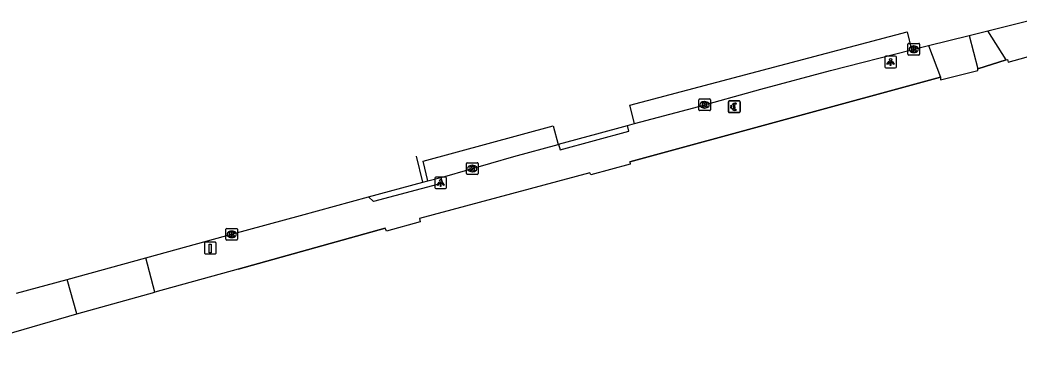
# Model space of a CAD drawing. Extents: x 161772 to 163123, y 383092 to 383917.
# Drawn here: x 161865 to 161950.6, y 383689.3 to 383718.3 of the extents above; entities that cross this region are included whole.
import ezdxf

# ---------------------------------------------------------------- set-up
doc = ezdxf.new("R2010")
doc.units = 0
for name, color, linetype in [('IMGEO_Betaalautomaat', 7, 'Continuous'), ('IMGEO_Kolk', 7, 'Continuous'), ('IMGEO_Laadpaal', 7, 'Continuous'), ('IMGEO_Lichtpunt', 7, 'Continuous'), ('IMGEO_Muur', 7, 'Continuous'), ('IMGEO_Rijbaan_lokaal_gesloten', 7, 'Continuous'), ('IMGEO_Rijbaan_lokaal_open', 7, 'Continuous'), ('IMGEO_Voetpad_open', 7, 'Continuous')]:
    doc.layers.add(name, color=color, linetype=linetype)

msp = doc.modelspace()

# ---------------------------------------------------------------- linework, layer by layer
at = {"layer": 'IMGEO_Betaalautomaat'}
for p, q in [((161925.688, 383710.44), (161925.688, 383711.281)), ((161925.688, 383711.281), (161925.688, 383710.44)), ((161925.763, 383711.364), (161926.604, 383711.364)), ((161926.604, 383711.364), (161925.763, 383711.364)), ((161926.687, 383711.29), (161926.687, 383710.449)), ((161926.687, 383710.449), (161926.687, 383711.29)), ((161925.971, 383710.828), (161925.971, 383710.896)), ((161926.092, 383710.896), (161926.092, 383710.828)), ((161926.35, 383711.169), (161926.333, 383711.069)), ((161926.337, 383710.663), (161926.359, 383710.576)), ((161926.613, 383710.365), (161925.772, 383710.365)), ((161925.772, 383710.365), (161926.613, 383710.365))]:
    msp.add_line(p, q, dxfattribs=at)
for points in [[(161925.971, 383710.896), (161925.902, 383710.896), (161925.902, 383710.965), (161925.981, 383710.965)], [(161925.976, 383710.759), (161925.902, 383710.759), (161925.902, 383710.828), (161925.971, 383710.828)], [(161926.103, 383710.965), (161926.25, 383710.965), (161926.25, 383710.896), (161926.092, 383710.896)], [(161926.092, 383710.828), (161926.25, 383710.828), (161926.25, 383710.759), (161926.106, 383710.759)]]:
    msp.add_lwpolyline(points, dxfattribs=at)
for centre, radius, start, end in [((161925.766, 383711.287), 0.0779, 92.4484, 184.28452), ((161925.766, 383711.287), 0.0779, 92.4484, 184.28452), ((161926.61, 383711.287), 0.0779, 2.4484, 94.28452), ((161926.61, 383711.287), 0.0779, 2.4484, 94.28452), ((161925.766, 383710.443), 0.0779, 182.4484, 274.28452), ((161925.766, 383710.443), 0.0779, 182.4484, 274.28452), ((161926.237, 383710.814), 0.267, 191.80956, 297.03891), ((161926.264, 383710.889), 0.293, 73.01398, 165.01395), ((161926.27, 383710.902), 0.179, 69.32359, 159.56827), ((161926.27, 383710.829), 0.179, 202.76249, 291.86925), ((161926.61, 383710.443), 0.0779, 272.4484, 4.28452), ((161926.61, 383710.443), 0.0779, 272.4484, 4.28452)]:
    msp.add_arc(centre, radius, start, end, dxfattribs=at)
at = {"layer": 'IMGEO_Kolk'}
for p, q in [((161941.075, 383715.37), (161941.075, 383716.222)), ((161941.15, 383716.296), (161942.002, 383716.296)), ((161941.563, 383716.076), (161941.588, 383716.076)), ((161942.076, 383716.222), (161942.076, 383715.37)), ((161942.002, 383715.296), (161941.15, 383715.296)), ((161941.586, 383715.516), (161941.561, 383715.516)), ((161923.149, 383710.606), (161923.149, 383711.458)), ((161923.224, 383711.532), (161924.076, 383711.532)), ((161923.637, 383711.312), (161923.662, 383711.312)), ((161924.15, 383711.458), (161924.15, 383710.606)), ((161924.076, 383710.532), (161923.224, 383710.532)), ((161923.66, 383710.752), (161923.635, 383710.752)), ((161903.237, 383705.148), (161903.237, 383706)), ((161903.312, 383706.074), (161904.164, 383706.074)), ((161903.748, 383705.294), (161903.723, 383705.294)), ((161903.725, 383705.854), (161903.75, 383705.854)), ((161904.238, 383706), (161904.238, 383705.148)), ((161904.164, 383705.074), (161903.312, 383705.074)), ((161882.618, 383699.51), (161882.618, 383700.362)), ((161882.693, 383700.436), (161883.545, 383700.436)), ((161883.106, 383700.216), (161883.131, 383700.216)), ((161883.619, 383700.362), (161883.619, 383699.51)), ((161883.545, 383699.436), (161882.693, 383699.436)), ((161883.129, 383699.656), (161883.104, 383699.656))]:
    msp.add_line(p, q, dxfattribs=at)
for points in [[(161941.075, 383715.37), (161941.075, 383716.222)], [(161941.15, 383716.296), (161942.002, 383716.296)], [(161941.396, 383715.996), (161941.519, 383715.996), (161941.519, 383715.845), (161941.649, 383715.996), (161941.813, 383715.996), (161941.667, 383715.845), (161941.82, 383715.596), (161941.668, 383715.596), (161941.583, 383715.76), (161941.519, 383715.693), (161941.519, 383715.596), (161941.396, 383715.596), (161941.396, 383715.996)], [(161942.076, 383716.222), (161942.076, 383715.37)], [(161942.002, 383715.296), (161941.15, 383715.296)], [(161923.149, 383710.606), (161923.149, 383711.458)], [(161923.224, 383711.532), (161924.076, 383711.532)], [(161924.15, 383711.458), (161924.15, 383710.606)], [(161924.076, 383710.532), (161923.224, 383710.532)], [(161923.47, 383711.232), (161923.593, 383711.232), (161923.593, 383711.081), (161923.723, 383711.232), (161923.887, 383711.232), (161923.741, 383711.081), (161923.894, 383710.832), (161923.742, 383710.832), (161923.657, 383710.996), (161923.593, 383710.929), (161923.593, 383710.832), (161923.47, 383710.832), (161923.47, 383711.232)], [(161903.237, 383705.148), (161903.237, 383706)], [(161903.312, 383706.074), (161904.164, 383706.074)], [(161903.558, 383705.774), (161903.681, 383705.774), (161903.681, 383705.623), (161903.811, 383705.774), (161903.975, 383705.774), (161903.829, 383705.623), (161903.982, 383705.374), (161903.83, 383705.374), (161903.745, 383705.538), (161903.681, 383705.471), (161903.681, 383705.374), (161903.558, 383705.374), (161903.558, 383705.774)], [(161904.238, 383706), (161904.238, 383705.148)], [(161904.164, 383705.074), (161903.312, 383705.074)], [(161882.618, 383699.51), (161882.618, 383700.362)], [(161882.693, 383700.436), (161883.545, 383700.436)], [(161883.619, 383700.362), (161883.619, 383699.51)], [(161883.545, 383699.436), (161882.693, 383699.436)], [(161882.939, 383700.136), (161883.062, 383700.136), (161883.062, 383699.985), (161883.192, 383700.136), (161883.356, 383700.136), (161883.21, 383699.985), (161883.363, 383699.736), (161883.211, 383699.736), (161883.126, 383699.9), (161883.062, 383699.833), (161883.062, 383699.736), (161882.939, 383699.736), (161882.939, 383700.136)]]:
    msp.add_lwpolyline(points, dxfattribs=at)
for centre, start, end in [((161941.152, 383716.22), 91.55205, 178.44795), ((161941.152, 383716.22), 91.55205, 178.44795), ((161942, 383716.22), 1.55205, 88.44795), ((161942, 383716.22), 1.55205, 88.44795), ((161941.152, 383715.372), 181.55205, 268.44795), ((161941.152, 383715.372), 181.55205, 268.44795), ((161942, 383715.372), 271.55205, 358.44795), ((161942, 383715.372), 271.55205, 358.44795), ((161923.226, 383711.456), 91.55205, 178.44795), ((161923.226, 383711.456), 91.55205, 178.44795), ((161924.074, 383711.456), 1.55205, 88.44795), ((161924.074, 383711.456), 1.55205, 88.44795), ((161923.226, 383710.608), 181.55205, 268.44795), ((161923.226, 383710.608), 181.55205, 268.44795), ((161924.074, 383710.608), 271.55205, 358.44795), ((161924.074, 383710.608), 271.55205, 358.44795), ((161903.314, 383705.998), 91.55205, 178.44795), ((161903.314, 383705.998), 91.55205, 178.44795), ((161904.162, 383705.998), 1.55205, 88.44795), ((161904.162, 383705.998), 1.55205, 88.44795), ((161903.314, 383705.15), 181.55205, 268.44795), ((161903.314, 383705.15), 181.55205, 268.44795), ((161904.162, 383705.15), 271.55205, 358.44795), ((161904.162, 383705.15), 271.55205, 358.44795), ((161882.695, 383700.36), 91.55205, 178.44795), ((161882.695, 383700.36), 91.55205, 178.44795), ((161883.543, 383700.36), 1.55205, 88.44795), ((161883.543, 383700.36), 1.55205, 88.44795), ((161882.695, 383699.512), 181.55205, 268.44795), ((161882.695, 383699.512), 181.55205, 268.44795), ((161883.543, 383699.512), 271.55205, 358.44795), ((161883.543, 383699.512), 271.55205, 358.44795)]:
    msp.add_arc(centre, 0.0765, start, end, dxfattribs=at)
for centre, major_axis, ratio, start_param, end_param in [((161941.562, 383715.796), (-0.387, 0.002), 0.722429, 4.712389, 7.853982), ((161941.587, 383715.796), (-0.39, 0.002), 0.717154, 1.570796, 4.712389), ((161923.636, 383711.032), (-0.387, 0.002), 0.722429, 4.712389, 7.853982), ((161923.661, 383711.032), (-0.39, 0.002), 0.717154, 1.570796, 4.712389), ((161903.724, 383705.574), (-0.387, 0.002), 0.722429, 4.712389, 7.853982), ((161903.749, 383705.574), (-0.39, 0.002), 0.717154, 1.570796, 4.712389), ((161883.105, 383699.936), (-0.387, 0.002), 0.722429, 4.712389, 7.853982), ((161883.13, 383699.936), (-0.39, 0.002), 0.717154, 1.570796, 4.712389)]:
    msp.add_ellipse(centre, major_axis=major_axis, ratio=ratio, start_param=start_param, end_param=end_param, dxfattribs=at)
at = {"layer": 'IMGEO_Laadpaal'}
for p, q in [((161880.776, 383699.178), (161880.776, 383698.337)), ((161880.776, 383699.178), (161880.776, 383698.337)), ((161881.692, 383699.262), (161880.851, 383699.262)), ((161881.692, 383699.262), (161880.851, 383699.262)), ((161881.776, 383698.346), (161881.776, 383699.187)), ((161881.776, 383698.346), (161881.776, 383699.187)), ((161880.86, 383698.262), (161881.701, 383698.262)), ((161880.86, 383698.262), (161881.701, 383698.262))]:
    msp.add_line(p, q, dxfattribs=at)
msp.add_lwpolyline([(161881.191, 383699.075), (161881.351, 383699.075), (161881.351, 383698.342), (161881.191, 383698.342), (161881.191, 383699.075)], dxfattribs=at)
for centre, start, end in [((161880.854, 383699.184), 92.4484, 184.28452), ((161880.854, 383699.184), 92.4484, 184.28452), ((161881.698, 383699.184), 2.4484, 94.28452), ((161881.698, 383699.184), 2.4484, 94.28452), ((161880.854, 383698.34), 182.4484, 274.28452), ((161880.854, 383698.34), 182.4484, 274.28452), ((161881.698, 383698.34), 272.4484, 4.28452), ((161881.698, 383698.34), 272.4484, 4.28452)]:
    msp.add_arc(centre, 0.0779, start, end, dxfattribs=at)
at = {"layer": 'IMGEO_Lichtpunt'}
for p, q in [((161939.086, 383715.104), (161939.086, 383714.297)), ((161939.086, 383715.104), (161939.086, 383714.297)), ((161939.988, 383715.199), (161939.18, 383715.199)), ((161939.988, 383715.199), (161939.18, 383715.199)), ((161940.082, 383714.297), (161940.082, 383715.104)), ((161940.082, 383714.297), (161940.082, 383715.104)), ((161939.18, 383714.203), (161939.988, 383714.203)), ((161939.18, 383714.203), (161939.988, 383714.203)), ((161900.529, 383704.749), (161900.529, 383703.942)), ((161900.529, 383704.749), (161900.529, 383703.942)), ((161901.431, 383704.844), (161900.623, 383704.844)), ((161901.431, 383704.844), (161900.623, 383704.844)), ((161901.525, 383703.942), (161901.525, 383704.749)), ((161901.525, 383703.942), (161901.525, 383704.749)), ((161900.623, 383703.848), (161901.431, 383703.848)), ((161900.623, 383703.848), (161901.431, 383703.848))]:
    msp.add_line(p, q, dxfattribs=at)
for points in [[(161939.46, 383714.768), (161939.499, 383714.74), (161939.311, 383714.478), (161939.273, 383714.505), (161939.46, 383714.768)], [(161939.562, 383714.72), (161939.609, 383714.72), (161939.609, 383714.398), (161939.562, 383714.398), (161939.562, 383714.72)], [(161939.672, 383714.74), (161939.71, 383714.767), (161939.897, 383714.505), (161939.858, 383714.477), (161939.672, 383714.74)], [(161900.903, 383704.413), (161900.942, 383704.385), (161900.754, 383704.123), (161900.716, 383704.15), (161900.903, 383704.413)], [(161901.005, 383704.365), (161901.052, 383704.365), (161901.052, 383704.043), (161901.005, 383704.043), (161901.005, 383704.365)], [(161901.115, 383704.385), (161901.153, 383704.412), (161901.34, 383704.15), (161901.301, 383704.122), (161901.115, 383704.385)]]:
    msp.add_lwpolyline(points, dxfattribs=at)
for centre in [(161939.585, 383714.902), (161901.028, 383704.547)]:
    msp.add_circle(centre, 0.0994, dxfattribs=at)
for centre, start, end in [((161939.18, 383715.104), 90, 180), ((161939.18, 383715.104), 90, 180), ((161939.988, 383715.104), 0, 90), ((161939.988, 383715.104), 0, 90), ((161939.18, 383714.297), 180, 270), ((161939.18, 383714.297), 180, 270), ((161939.988, 383714.297), 270, 0), ((161939.988, 383714.297), 270, 360), ((161900.623, 383704.749), 90, 180), ((161900.623, 383704.749), 90, 180), ((161901.431, 383704.749), 0, 90), ((161901.431, 383704.749), 0, 90), ((161900.623, 383703.942), 180, 270), ((161900.623, 383703.942), 180, 270), ((161901.431, 383703.942), 270, 0), ((161901.431, 383703.942), 270, 360)]:
    msp.add_arc(centre, 0.0946, start, end, dxfattribs=at)
at = {"layer": 'IMGEO_Muur'}
for points in [[(161949.489, 383714.874), (161947.08, 383714.106)], [(161917.239, 383706.158), (161943.87, 383713.391)], [(161913.809, 383705.192), (161899.219, 383701.283)], [(161883.666, 383696.958), (161896.259, 383700.457)]]:
    msp.add_lwpolyline(points, dxfattribs=at)
at = {"layer": 'IMGEO_Rijbaan_lokaal_gesloten'}
for points in [[(161899.507, 383704.401), (161898.946, 383706.622)], [(161894.852, 383703.158), (161899.507, 383704.401)], [(161875.76, 383697.916), (161880.223, 383699.138), (161883.221, 383699.965), (161889.012, 383701.557), (161894.852, 383703.158)], [(161869.011, 383696.068), (161875.76, 383697.916)], [(161864.684, 383694.876), (161869.011, 383696.068)]]:
    msp.add_lwpolyline(points, dxfattribs=at)
at = {"layer": 'IMGEO_Rijbaan_lokaal_open'}
for points in [[(161947.933, 383717.375), (161951.692, 383718.304)], [(161917.652, 383709.418), (161917.234, 383711), (161941.023, 383717.299), (161941.394, 383715.751)], [(161946.31, 383716.974), (161947.933, 383717.375)], [(161942.848, 383716.119), (161946.31, 383716.974)], [(161941.394, 383715.751), (161942.374, 383716.002), (161942.848, 383716.119)], [(161899.915, 383704.51), (161899.518, 383706.2), (161910.672, 383709.225), (161911.084, 383707.635)], [(161911.134, 383707.649), (161914.414, 383708.552), (161917.029, 383709.251)], [(161917.029, 383709.251), (161917.652, 383709.418)], [(161911.084, 383707.635), (161911.134, 383707.649)], [(161899.507, 383704.401), (161899.915, 383704.51)]]:
    msp.add_lwpolyline(points, dxfattribs=at)
at = {"layer": 'IMGEO_Voetpad_open'}
for points in [[(161949.489, 383714.874), (161947.933, 383717.375)], [(161946.31, 383716.974), (161947.08, 383714.106)], [(161917.652, 383709.418), (161922.714, 383710.77), (161928.454, 383712.382), (161934.444, 383713.973), (161941.394, 383715.751)], [(161942.848, 383716.119), (161943.87, 383713.391)], [(161949.489, 383714.874), (161949.61, 383714.913), (161949.68, 383714.692), (161952.45, 383715.459), (161952.452, 383715.665)], [(161947.08, 383714.106), (161949.489, 383714.874)], [(161943.87, 383713.391), (161943.87, 383713.171), (161947.08, 383713.976), (161947.08, 383714.106)], [(161943.87, 383713.391), (161917.239, 383706.158), (161917.259, 383705.958), (161913.889, 383705.022), (161913.809, 383705.192), (161899.219, 383701.283), (161899.269, 383701.013), (161896.398, 383700.217), (161896.259, 383700.457), (161883.666, 383696.958), (161876.535, 383694.977)], [(161911.134, 383707.649), (161911.263, 383707.167), (161917.158, 383708.769), (161917.029, 383709.251)], [(161901.041, 383704.811), (161901.372, 383704.899), (161907.293, 383706.591), (161911.084, 383707.635)], [(161901.041, 383704.811), (161901.172, 383704.323), (161895.262, 383702.734), (161894.852, 383703.158)], [(161899.915, 383704.51), (161901.041, 383704.811)], [(161876.535, 383694.977), (161875.76, 383697.916)], [(161869.833, 383693.115), (161869.011, 383696.068)], [(161869.833, 383693.115), (161876.535, 383694.977)], [(161856.767, 383689.331), (161869.833, 383693.115)]]:
    msp.add_lwpolyline(points, dxfattribs=at)

doc.saveas('drawing.dxf')
